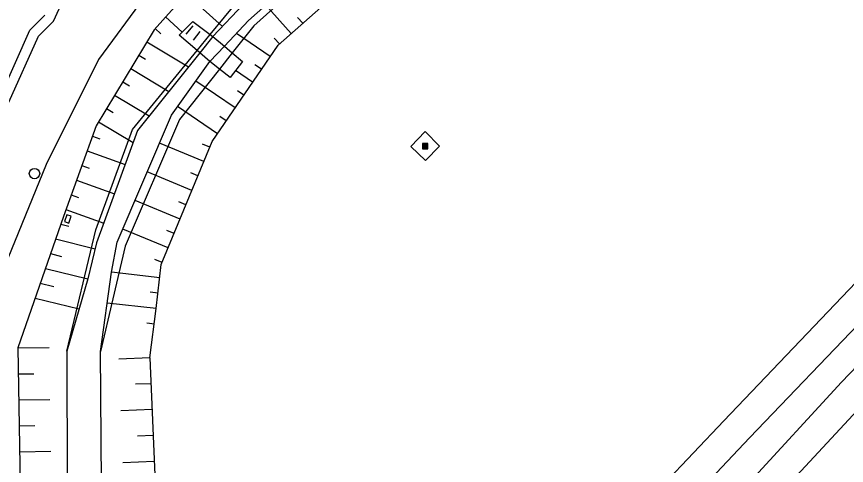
# Model space of a CAD drawing. Extents: x -538441 to -536770, y -1181008 to -1179809.
# Drawn here: x -538011.8 to -537932, y -1180273.6 to -1180230.4 of the extents above; entities that cross this region are included whole.
import ezdxf

# ---------------------------------------------------------------- set-up
doc = ezdxf.new("R2010")
doc.units = 0
for name, color, linetype in [('Vrstva 10', 7, 'Continuous'), ('Vrstva 11', 7, 'Continuous'), ('Vrstva 14', 7, 'Continuous'), ('Vrstva 15', 7, 'Continuous'), ('Vrstva 25', 7, 'Continuous'), ('Vrstva 27', 7, 'Continuous')]:
    doc.layers.add(name, color=color, linetype=linetype)

msp = doc.modelspace()

# ---------------------------------------------------------------- linework, layer by layer
at = {"layer": 'Vrstva 10'}
for p, q in [((-537943.765, -1180269.297), (-537930.37, -1180255.278)), ((-537941.282, -1180270.944), (-537928.23, -1180257.308)), ((-537923.62, -1180260.44), (-537979.548, -1180320.63)), ((-537956.785, -1180283.069), (-537943.765, -1180269.297)), ((-537954.637, -1180285.109), (-537941.282, -1180270.944))]:
    msp.add_line(p, q, dxfattribs=at)
at = {"layer": 'Vrstva 11'}
for p, q in [((-538010.526, -1180231.697), (-538009.059, -1180230.264)), ((-538013.435, -1180238.226), (-538010.526, -1180231.697)), ((-537994.851, -1180231.286), (-537995.511, -1180232.106)), ((-537994.15, -1180231.85), (-537994.81, -1180232.67))]:
    msp.add_line(p, q, dxfattribs=at)
for points in [[(-537996.15, -1180232.18), (-537994.85, -1180230.89), (-537993.163, -1180232.136), (-537992.9, -1180232.33), (-537991.803, -1180233.254), (-537991.037, -1180233.899), (-537990.05, -1180234.73)], [(-537990.05, -1180234.73), (-537991.24, -1180236.28), (-537992.272, -1180235.46), (-537993.19, -1180234.73), (-537994.157, -1180233.897), (-537994.42, -1180233.671), (-537996.15, -1180232.18)], [(-537973.88, -1180242.91), (-537972.489, -1180241.471), (-537971.1, -1180242.86), (-537972.439, -1180244.251), (-537973.88, -1180242.91)], [(-538006.94, -1180249.47), (-538007.17, -1180250.13), (-538006.765, -1180250.271), (-538006.535, -1180249.611), (-538006.94, -1180249.47)]]:
    msp.add_lwpolyline(points, dxfattribs=at)
at = {"layer": 'Vrstva 14'}
for p, q in [((-537989.48, -1180230.78), (-537969.66, -1180213.15)), ((-537969.13, -1180213.49), (-537988.98, -1180231.3)), ((-537986.64, -1180233.14), (-537967.96, -1180216.71)), ((-537995.559, -1180223.187), (-538003.9, -1180234.529)), ((-537993.5, -1180226.05), (-537998.57, -1180231.67)), ((-538009.691, -1180232.279), (-538008.234, -1180230.856)), ((-537998.57, -1180231.67), (-538004.13, -1180240.91)), ((-538012.521, -1180238.631), (-538009.691, -1180232.279)), ((-537992.97, -1180242.42), (-537986.64, -1180233.14)), ((-538000.64, -1180241.27), (-537994.42, -1180233.671)), ((-537994.157, -1180233.897), (-538000.15, -1180241.37)), ((-538003.9, -1180234.529), (-538008.959, -1180244.65)), ((-537996.9, -1180239.89), (-537993.19, -1180234.73)), ((-537992.272, -1180235.46), (-537996.11, -1180240.31)), ((-537932.44, -1180265.59), (-537905.33, -1180237.11)), ((-538002.1, -1180252.13), (-537996.9, -1180239.89)), ((-537996.11, -1180240.31), (-538001.36, -1180252.51)), ((-538004.13, -1180240.91), (-538007.29, -1180249.641)), ((-538004.17, -1180250.93), (-538000.64, -1180241.27)), ((-538000.15, -1180241.37), (-538004.09, -1180252.19)), ((-537997.87, -1180254.25), (-537992.97, -1180242.42)), ((-538008.959, -1180244.65), (-538016.594, -1180263.358)), ((-538007.29, -1180249.641), (-538011.667, -1180262.302)), ((-538006.942, -1180262.601), (-538004.17, -1180250.93)), ((-538004.09, -1180252.19), (-538004.947, -1180255.656)), ((-538001.36, -1180252.51), (-538003.711, -1180262.627)), ((-538002.668, -1180255.009), (-538002.1, -1180252.13)), ((-538004.947, -1180255.656), (-538006.942, -1180262.601)), ((-538003.711, -1180262.627), (-538002.668, -1180255.009)), ((-538011.667, -1180262.302), (-538011.419, -1180276.278)), ((-538006.942, -1180262.601), (-538006.913, -1180275.514)), ((-538003.636, -1180275.315), (-538003.711, -1180262.627)), ((-537998.969, -1180263.238), (-537998.471, -1180275.279)), ((-537958.94, -1180294.46), (-537932.44, -1180265.59))]:
    msp.add_line(p, q, dxfattribs=at)
for points in [[(-538008.234, -1180230.856), (-538006.422, -1180226.822), (-538004.831, -1180222.695)], [(-537994.42, -1180233.671), (-537993.163, -1180232.136), (-537990.4, -1180228.76)], [(-537989.94, -1180229.16), (-537992.9, -1180232.33), (-537994.157, -1180233.897)], [(-537993.19, -1180234.73), (-537991.803, -1180233.254), (-537989.48, -1180230.78)], [(-537988.98, -1180231.3), (-537991.037, -1180233.899), (-537992.272, -1180235.46)], [(-537998.969, -1180263.238), (-537998.352, -1180258.516), (-537997.87, -1180254.25)]]:
    msp.add_lwpolyline(points, dxfattribs=at)
at = {"layer": 'Vrstva 15'}
for p, q in [((-537995.451, -1180228.212), (-537991.979, -1180231.344)), ((-537985.387, -1180232.038), (-537987.804, -1180229.29)), ((-537997.46, -1180230.44), (-537995.855, -1180231.888)), ((-537984.261, -1180231.047), (-537984.756, -1180230.484)), ((-537998.465, -1180231.554), (-537997.908, -1180232.056)), ((-537987.39, -1180234.24), (-537990.645, -1180232.02)), ((-537986.513, -1180233.029), (-537987.009, -1180232.465)), ((-537999.263, -1180232.821), (-537995.237, -1180235.243)), ((-538000.036, -1180234.106), (-537999.393, -1180234.493)), ((-538000.809, -1180235.391), (-537997.131, -1180237.605)), ((-537989.081, -1180236.718), (-537990.719, -1180235.601)), ((-537988.236, -1180235.479), (-537988.855, -1180235.056)), ((-538001.583, -1180236.677), (-538000.94, -1180237.063)), ((-537990.771, -1180239.197), (-537994.549, -1180236.62)), ((-538002.356, -1180237.962), (-537999.025, -1180239.967)), ((-537989.926, -1180237.957), (-537990.546, -1180237.535)), ((-538003.129, -1180239.247), (-538002.487, -1180239.634)), ((-537992.462, -1180241.675), (-537996.301, -1180239.056)), ((-538003.903, -1180240.532), (-538000.574, -1180242.535)), ((-537991.617, -1180240.436), (-537992.236, -1180240.013)), ((-538004.491, -1180241.906), (-538003.785, -1180242.161)), ((-537993.773, -1180244.358), (-537998.046, -1180242.588)), ((-537993.199, -1180242.973), (-537993.892, -1180242.686)), ((-538005.001, -1180243.317), (-538001.341, -1180244.641)), ((-538005.512, -1180244.727), (-538004.806, -1180244.982)), ((-537994.921, -1180247.13), (-537999.219, -1180245.35)), ((-538006.022, -1180246.137), (-538002.368, -1180247.46)), ((-537994.347, -1180245.744), (-537995.04, -1180245.457)), ((-538006.533, -1180247.548), (-538005.828, -1180247.803)), ((-537996.069, -1180249.902), (-538000.393, -1180248.111)), ((-537995.495, -1180248.516), (-537996.188, -1180248.229)), ((-538007.043, -1180248.958), (-538003.394, -1180250.279)), ((-538007.544, -1180250.375), (-538006.749, -1180250.573)), ((-537997.217, -1180252.673), (-538001.566, -1180250.872)), ((-537996.643, -1180251.288), (-537997.336, -1180251.001)), ((-538008.036, -1180251.799), (-538004.227, -1180252.743)), ((-538008.528, -1180253.222), (-538007.47, -1180253.485)), ((-537997.791, -1180254.059), (-537998.484, -1180253.772)), ((-538009.02, -1180254.646), (-538004.947, -1180255.656)), ((-537998.015, -1180255.535), (-538002.668, -1180255.009)), ((-538009.512, -1180256.07), (-538008.192, -1180256.396)), ((-537998.184, -1180257.026), (-537998.929, -1180256.942)), ((-538010.004, -1180257.493), (-538005.776, -1180258.541)), ((-537998.352, -1180258.516), (-538003.075, -1180257.983)), ((-537998.521, -1180260.007), (-537999.266, -1180259.923)), ((-538011.667, -1180262.302), (-538008.667, -1180262.249)), ((-537998.969, -1180263.238), (-538001.966, -1180263.362)), ((-538011.623, -1180264.802), (-538010.123, -1180264.775)), ((-537998.866, -1180265.736), (-538000.364, -1180265.798)), ((-538011.578, -1180267.301), (-538008.579, -1180267.248)), ((-537998.762, -1180268.234), (-538001.76, -1180268.358)), ((-538011.534, -1180269.801), (-538010.034, -1180269.774)), ((-537998.659, -1180270.732), (-538000.158, -1180270.794)), ((-538011.49, -1180272.3), (-538008.49, -1180272.247)), ((-537998.556, -1180273.229), (-538001.553, -1180273.353))]:
    msp.add_line(p, q, dxfattribs=at)
at = {"layer": 'Vrstva 25'}
for points in [[(-537972.732, -1180243.119), (-537972.232, -1180243.119), (-537972.232, -1180242.619), (-537972.732, -1180242.619)], [(-537972.682, -1180243.069), (-537972.282, -1180243.069), (-537972.282, -1180242.669), (-537972.682, -1180242.669)], [(-537972.632, -1180243.019), (-537972.332, -1180243.019), (-537972.332, -1180242.719), (-537972.632, -1180242.719)], [(-537972.582, -1180242.969), (-537972.382, -1180242.969), (-537972.382, -1180242.769), (-537972.582, -1180242.769)], [(-537972.532, -1180242.919), (-537972.432, -1180242.919), (-537972.432, -1180242.819), (-537972.532, -1180242.819)]]:
    msp.add_lwpolyline(points, close=True, dxfattribs=at)
at = {"layer": 'Vrstva 27'}
msp.add_circle((-538010.065, -1180245.52), 0.5, dxfattribs=at)

doc.saveas('drawing.dxf')
